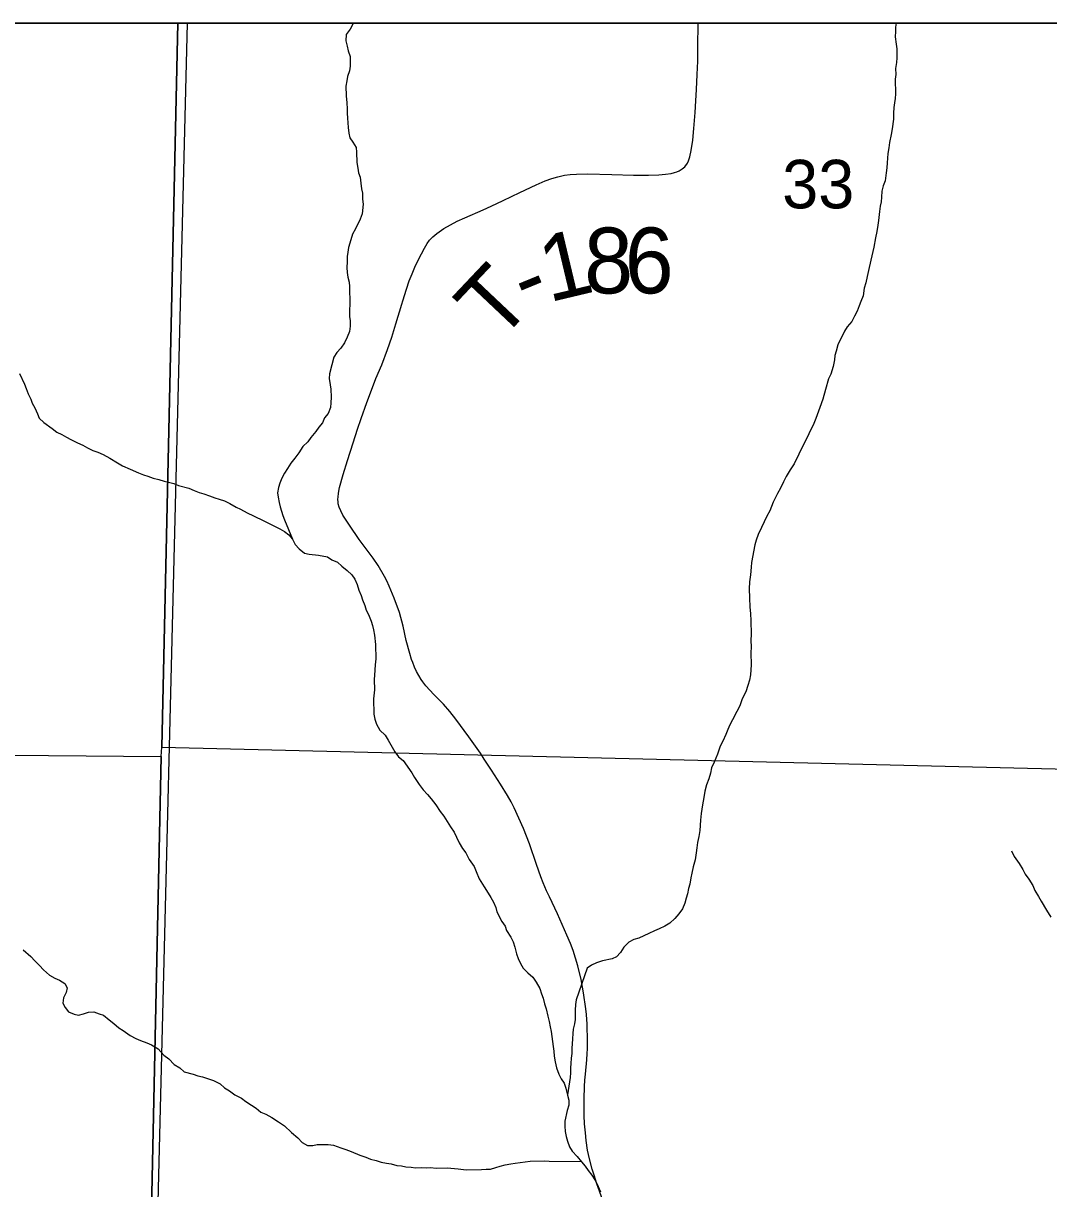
# Model space of a CAD drawing. Extents: x -7.9 to 76.1, y 0 to 22.
# Drawn here: x 5.35 to 6.235, y 19.894 to 20.9 of the extents above; entities that cross this region are included whole.
import ezdxf

# ---------------------------------------------------------------- set-up
doc = ezdxf.new("R2010")
doc.units = 0
for name, color, linetype in [('DV_X_Township_Line', 7, 'Continuous'), ('GM_X_Minor_River', 7, 'Continuous'), ('GM_X_Section', 7, 'Continuous'), ('GM_X_Section_Text', 7, 'Continuous'), ('GM_X_Township_Road', 7, 'Continuous'), ('GM_X_Township_Road_Text', 7, 'Continuous'), ('SC_Scratch1', 7, 'Continuous'), ('SH_Data', 7, 'Continuous')]:
    doc.layers.add(name, color=color, linetype=linetype)

msp = doc.modelspace()

# ---------------------------------------------------------------- linework, layer by layer
at = {"layer": 'DV_X_Township_Line'}
msp.add_lwpolyline([(5.4916, 20.9), (5.4589, 19.5934), (5.4537, 19.3537), (5.4527, 19.3121), (5.4518, 19.2705), (5.4514, 19.2515), (5.451, 19.2324), (5.4237, 18.2356), (6.0503, 18.2178), (7.6352, 18.1705), (8.1733, 18.1556), (8.2754, 18.1527), (8.3264, 18.1514), (8.3292, 18.1513), (8.3352, 18.1512), (8.3434, 18.151), (8.9, 18.1366), (8.9, 18.1366)], dxfattribs=at)
at = {"layer": 'GM_X_Minor_River'}
for points in [[(5.6347, 20.9), (5.6346, 20.8998), (5.632, 20.8948), (5.6287, 20.8902), (5.6284, 20.8849), (5.6296, 20.8804), (5.6304, 20.8762), (5.632, 20.8713), (5.6321, 20.8629), (5.6314, 20.8591), (5.6299, 20.8542), (5.6292, 20.8504), (5.6285, 20.8458), (5.6286, 20.8375), (5.6291, 20.8314), (5.6296, 20.8261), (5.6296, 20.8223), (5.6297, 20.8181), (5.6305, 20.8102), (5.631, 20.8053), (5.6318, 20.8011), (5.6345, 20.7973), (5.6372, 20.7928), (5.6376, 20.7887), (5.6378, 20.7799), (5.6386, 20.775), (5.6394, 20.7708), (5.6406, 20.7671), (5.6414, 20.7621), (5.6419, 20.7572), (5.6427, 20.7534), (5.6427, 20.7481), (5.6432, 20.744), (5.6425, 20.7356), (5.6407, 20.731), (5.6366, 20.7226), (5.634, 20.718), (5.6326, 20.7131), (5.6308, 20.7066), (5.6301, 20.7024), (5.6294, 20.6986), (5.6294, 20.6941), (5.6291, 20.6891), (5.6296, 20.685), (5.63, 20.6808), (5.6312, 20.6766), (5.6316, 20.6728), (5.6318, 20.6573), (5.6315, 20.6527), (5.6316, 20.647), (5.632, 20.6432), (5.6321, 20.6387), (5.6314, 20.6341), (5.6295, 20.6292), (5.6273, 20.6242), (5.624, 20.6196), (5.6206, 20.6158), (5.618, 20.6119), (5.6162, 20.6051), (5.6144, 20.5975), (5.6141, 20.5933), (5.6149, 20.588), (5.6154, 20.5842), (5.6158, 20.5774), (5.6155, 20.5725), (5.6152, 20.5683), (5.613, 20.5633), (5.61, 20.5595)], [(6.1032, 20.9), (6.1026, 20.8967), (6.1026, 20.8929), (6.1023, 20.8883), (6.1032, 20.8819), (6.1036, 20.8781), (6.1037, 20.8701), (6.1034, 20.8663), (6.1027, 20.861), (6.1028, 20.8557), (6.1024, 20.8519), (6.1026, 20.839), (6.1023, 20.8352), (6.1016, 20.8314), (6.1012, 20.8272), (6.1009, 20.8223), (6.101, 20.8173), (6.0996, 20.809), (6.0989, 20.804), (6.0975, 20.7972), (6.0968, 20.7926), (6.0961, 20.7877), (6.0954, 20.7797), (6.0951, 20.7752), (6.0944, 20.771), (6.0937, 20.7641), (6.0919, 20.7596), (6.0908, 20.755), (6.0905, 20.75), (6.0902, 20.7459), (6.0895, 20.7421), (6.0888, 20.7375), (6.0878, 20.7299), (6.0874, 20.7257), (6.0864, 20.7204), (6.0853, 20.7147), (6.0839, 20.7067)], [(6.0839, 20.7067), (6.0814, 20.6957), (6.0792, 20.6865), (6.0782, 20.6816), (6.0771, 20.6759), (6.0757, 20.6713), (6.0746, 20.6648), (6.0728, 20.6599), (6.0713, 20.6561), (6.0695, 20.6515), (6.0673, 20.6473), (6.065, 20.6427), (6.0609, 20.6381), (6.0587, 20.6343), (6.0569, 20.6304), (6.0546, 20.6262), (6.0528, 20.6224), (6.0514, 20.6171), (6.0503, 20.6133), (6.0499, 20.6095), (6.0489, 20.6038), (6.0467, 20.5973), (6.0449, 20.5931), (6.0423, 20.584), (6.0398, 20.5756), (6.0372, 20.5683), (6.0339, 20.5588), (6.0317, 20.5531), (6.0295, 20.5493), (6.0262, 20.542), (6.0232, 20.5366), (6.0151, 20.5198), (6.0118, 20.5145), (6.0084, 20.5087), (6.0059, 20.5042), (6.0033, 20.4988), (6.0007, 20.4942), (5.997, 20.4866), (5.9941, 20.4793), (5.9915, 20.4747), (5.987, 20.4648), (5.9841, 20.4587), (5.9823, 20.4538), (5.9812, 20.4499), (5.9783, 20.4347), (5.978, 20.4305), (5.9774, 20.4241), (5.9767, 20.418), (5.9764, 20.4119), (5.9765, 20.404), (5.977, 20.396), (5.9774, 20.3907), (5.9779, 20.3843), (5.978, 20.3729), (5.9777, 20.3672), (5.9782, 20.3619), (5.9779, 20.3566), (5.978, 20.3463), (5.9774, 20.3376), (5.9767, 20.333), (5.9752, 20.3284), (5.9734, 20.3231), (5.9704, 20.317), (5.9683, 20.3109), (5.9657, 20.3059), (5.962, 20.2987), (5.9597, 20.2945), (5.9579, 20.2906), (5.9561, 20.2861), (5.9535, 20.2803), (5.9513, 20.2761), (5.9491, 20.2693), (5.9462, 20.2624), (5.9439, 20.2574), (5.9429, 20.2529), (5.9414, 20.2479), (5.9396, 20.2426), (5.9381, 20.2372), (5.9371, 20.2319), (5.936, 20.2255), (5.935, 20.2179), (5.9343, 20.2122), (5.9337, 20.2034), (5.933, 20.1981), (5.9319, 20.1928), (5.9312, 20.1882), (5.9305, 20.184), (5.9298, 20.1779), (5.928, 20.1718), (5.927, 20.1665), (5.9259, 20.1623), (5.9252, 20.157), (5.9241, 20.1532), (5.923, 20.1486), (5.9219, 20.1448), (5.9209, 20.1406), (5.9187, 20.1357), (5.9157, 20.1315), (5.9123, 20.1272), (5.9078, 20.1234), (5.9037, 20.1207)], [(5.3467, 20.5976), (5.351, 20.5886), (5.3526, 20.5848), (5.3542, 20.5803), (5.3565, 20.5757), (5.3577, 20.572), (5.36, 20.5682), (5.3624, 20.5629), (5.3639, 20.5592), (5.3678, 20.5554), (5.375, 20.5502), (5.3789, 20.5472), (5.3834, 20.545), (5.3873, 20.5428), (5.3911, 20.5409), (5.3968, 20.538), (5.4014, 20.5358), (5.4056, 20.5335), (5.4102, 20.5313), (5.4144, 20.5299), (5.4189, 20.5277), (5.4247, 20.5247), (5.4315, 20.5206), (5.4358, 20.518), (5.4422, 20.5151), (5.4495, 20.5121), (5.4537, 20.5103), (5.4575, 20.5092), (5.4621, 20.5074), (5.467, 20.5063), (5.4716, 20.5048), (5.4799, 20.5027), (5.4841, 20.5012), (5.4929, 20.4987), (5.4975, 20.4969), (5.5017, 20.495), (5.5058, 20.4939), (5.5108, 20.4921), (5.5154, 20.4903), (5.5192, 20.4892), (5.5238, 20.4877), (5.5283, 20.4855), (5.5337, 20.4825), (5.5375, 20.4807), (5.5432, 20.4774), (5.5486, 20.4748), (5.5577, 20.4707), (5.5627, 20.4681), (5.5673, 20.4656), (5.5715, 20.4637), (5.5753, 20.4615), (5.5791, 20.4585), (5.5822, 20.4547), (5.5845, 20.4502), (5.588, 20.4465), (5.5926, 20.4427), (5.5968, 20.4417), (5.6048, 20.441), (5.6124, 20.4396), (5.6162, 20.437), (5.6212, 20.4348), (5.625, 20.4314), (5.6296, 20.4277), (5.6334, 20.424), (5.6361, 20.4202), (5.6381, 20.4157), (5.6397, 20.4108), (5.6416, 20.4062), (5.6428, 20.4025), (5.6448, 20.3975), (5.646, 20.3934), (5.6479, 20.3896), (5.6503, 20.384), (5.6515, 20.3802), (5.6523, 20.3764), (5.6531, 20.3719), (5.654, 20.3639), (5.654, 20.3594), (5.6541, 20.3556), (5.6541, 20.3514), (5.6538, 20.3464), (5.6532, 20.3373)], [(5.61, 20.5595), (5.6082, 20.5553), (5.6052, 20.5514), (5.6026, 20.5476), (5.5981, 20.5426), (5.5955, 20.5388), (5.5914, 20.5346), (5.5877, 20.5292), (5.5843, 20.5246), (5.581, 20.5204), (5.578, 20.5158), (5.5754, 20.5116), (5.5732, 20.5074), (5.5713, 20.5032), (5.5702, 20.4994), (5.5695, 20.4948), (5.57, 20.491), (5.5708, 20.4865), (5.5716, 20.4827), (5.5728, 20.4789), (5.574, 20.4751), (5.5755, 20.4714), (5.5822, 20.4547)], [(5.6532, 20.3373), (5.6528, 20.3335), (5.653, 20.3248), (5.6523, 20.3168), (5.6525, 20.3036), (5.6533, 20.2994), (5.6549, 20.2952), (5.6576, 20.29), (5.6622, 20.2855), (5.6649, 20.2813), (5.6684, 20.2753), (5.6707, 20.2712), (5.6738, 20.267), (5.6777, 20.2637), (5.6854, 20.2532), (5.6877, 20.249), (5.6916, 20.243), (5.6951, 20.2385), (5.6989, 20.2344), (5.702, 20.2306), (5.7059, 20.2254), (5.7097, 20.2197), (5.7128, 20.2156), (5.7159, 20.2111), (5.7186, 20.2066), (5.7217, 20.202), (5.7237, 20.1975), (5.726, 20.1926), (5.7291, 20.1877), (5.7318, 20.184), (5.7349, 20.1783), (5.7392, 20.1723), (5.7408, 20.1678), (5.7435, 20.1617), (5.7478, 20.1546), (5.7512, 20.1493), (5.7536, 20.1456), (5.7559, 20.1414), (5.7579, 20.1369), (5.7587, 20.1331), (5.763, 20.1248), (5.7657, 20.1207), (5.7669, 20.1169), (5.7707, 20.1113), (5.7727, 20.1071), (5.7742, 20.1026), (5.7755, 20.0969), (5.777, 20.0928), (5.779, 20.0886), (5.7813, 20.0845), (5.7855, 20.0804), (5.7898, 20.0766), (5.7925, 20.0725), (5.7956, 20.0668), (5.7972, 20.0623), (5.7987, 20.0585), (5.7999, 20.0536), (5.8011, 20.0495), (5.8027, 20.043), (5.8039, 20.0385), (5.8047, 20.0339), (5.8056, 20.0298), (5.806, 20.0256), (5.8068, 20.0211), (5.8072, 20.0169), (5.8077, 20.0127), (5.8081, 20.0086), (5.8089, 20.0037), (5.8102, 19.9984), (5.8121, 19.9931), (5.8141, 19.9889), (5.8168, 19.9852), (5.8183, 19.981), (5.8196, 19.975), (5.8208, 19.9704), (5.8208, 19.9662), (5.8194, 19.9617), (5.8172, 19.9525), (5.8173, 19.948), (5.8177, 19.9434), (5.8185, 19.9393), (5.8197, 19.9351), (5.8213, 19.9302), (5.8236, 19.9264), (5.8279, 19.922), (5.8317, 19.9174), (5.8348, 19.9137), (5.8375, 19.9099), (5.8406, 19.9058), (5.8437, 19.9009), (5.846, 19.896), (5.848, 19.8915)], [(6.2027, 20.1858), (6.2051, 20.1809), (6.2093, 20.1749), (6.2124, 20.1697), (6.2144, 20.1655), (6.2175, 20.1614), (6.221, 20.1557), (6.2229, 20.1516), (6.226, 20.1463), (6.2284, 20.1422), (6.233, 20.1346), (6.2365, 20.1286)], [(5.9037, 20.1207), (5.8988, 20.1183), (5.8946, 20.1168), (5.8897, 20.1144), (5.8856, 20.1125), (5.8811, 20.1105), (5.8769, 20.1093), (5.8724, 20.107), (5.8683, 20.1027), (5.8653, 20.0981), (5.862, 20.0943), (5.8582, 20.0924), (5.8499, 20.0907), (5.8446, 20.0891), (5.8404, 20.0872), (5.8367, 20.0845), (5.8272, 20.057), (5.8265, 20.0532), (5.8262, 20.0483), (5.8263, 20.0403), (5.8256, 20.0365), (5.8245, 20.0319), (5.8242, 20.0281), (5.8238, 20.0236), (5.8232, 20.0152), (5.8233, 20.0107), (5.8229, 20.0069), (5.8226, 20.0023), (5.8223, 19.9985), (5.8223, 19.994), (5.822, 19.9902), (5.8213, 19.9864), (5.8195, 19.9752)], [(5.35, 20.1002), (5.3565, 20.0946), (5.36, 20.0909), (5.3642, 20.0868), (5.3676, 20.083), (5.3726, 20.0785), (5.3772, 20.0759), (5.3814, 20.0741), (5.386, 20.0711), (5.388, 20.0674), (5.3872, 20.0635), (5.3847, 20.059), (5.3843, 20.0544), (5.3863, 20.0506), (5.389, 20.0469), (5.3939, 20.0447), (5.3977, 20.044), (5.4019, 20.0452), (5.4064, 20.0464), (5.411, 20.0468), (5.4156, 20.045), (5.4194, 20.0439), (5.4243, 20.0398), (5.4282, 20.0368), (5.4324, 20.033), (5.4362, 20.0308), (5.4423, 20.0264), (5.4473, 20.0238), (5.4511, 20.0219), (5.4568, 20.0201), (5.4607, 20.0183), (5.4664, 20.0149), (5.4714, 20.0093), (5.4756, 20.0063), (5.4802, 20.0014), (5.4852, 19.9985), (5.489, 19.9951), (5.4966, 19.9929), (5.5008, 19.9915), (5.5046, 19.9908), (5.5142, 19.9875), (5.5199, 19.9845), (5.5237, 19.9812), (5.5279, 19.9786), (5.5325, 19.9752), (5.5382, 19.9723), (5.5421, 19.9693), (5.5471, 19.9663), (5.5509, 19.9637), (5.5551, 19.9603), (5.5593, 19.9585), (5.5646, 19.9555), (5.5704, 19.9518), (5.5754, 19.9485), (5.5815, 19.9425), (5.5869, 19.938), (5.5907, 19.9339), (5.5953, 19.9313), (5.5998, 19.9314), (5.6036, 19.9322), (5.6131, 19.9323), (5.6177, 19.9316), (5.6241, 19.9294), (5.6283, 19.928), (5.6329, 19.9261), (5.6405, 19.9232), (5.6455, 19.9214), (5.6497, 19.9195), (5.6546, 19.9185), (5.6588, 19.917), (5.6634, 19.9163), (5.6676, 19.9156), (5.6725, 19.9141), (5.6763, 19.9138), (5.6801, 19.9131), (5.6847, 19.9128), (5.6885, 19.9121), (5.6938, 19.9125), (5.6976, 19.9122), (5.7013, 19.9123), (5.7063, 19.9119), (5.7158, 19.9121), (5.7252, 19.9114), (5.7321, 19.9104), (5.7454, 19.9106), (5.7495, 19.911), (5.7533, 19.9111), (5.7578, 19.9123), (5.7616, 19.9135), (5.7658, 19.9147), (5.7707, 19.9155), (5.7745, 19.9163), (5.7832, 19.9172)], [(5.7832, 19.9172), (5.7873, 19.918), (5.7999, 19.9182), (5.8037, 19.9178), (5.8317, 19.9175)]]:
    msp.add_lwpolyline(points, dxfattribs=at)
at = {"layer": 'GM_X_Section'}
for points in [[(4.4641, 20.2762), (5.4689, 20.2672), (5.4474, 19.2561), (5.4466, 19.2394), (4.4336, 19.2503)], [(5.4689, 20.2672), (5.4695, 20.2752), (6.3589, 20.2537), (6.3267, 19.2345), (5.4474, 19.2561)]]:
    msp.add_lwpolyline(points, close=True, dxfattribs=at)
at = {"layer": 'GM_X_Township_Road'}
for points in [[(5.6766, 20.6576), (5.6774, 20.6605), (5.6806, 20.6706), (5.683, 20.6777), (5.6856, 20.6839), (5.6879, 20.6894), (5.6911, 20.6962), (5.6961, 20.706), (5.6984, 20.71), (5.7004, 20.7129), (5.7033, 20.7157), (5.7069, 20.7186), (5.713, 20.723), (5.7187, 20.7262), (5.7245, 20.7292), (5.7309, 20.7321), (5.7467, 20.739), (5.7537, 20.7422), (5.764, 20.7471), (5.7786, 20.754), (5.7927, 20.7606), (5.8004, 20.764), (5.806, 20.766), (5.8112, 20.7676), (5.8171, 20.7689), (5.8218, 20.7696), (5.8273, 20.7699), (5.8369, 20.77), (5.8578, 20.7694), (5.8766, 20.7688), (5.8895, 20.7689), (5.8983, 20.7693), (5.9041, 20.7698), (5.9089, 20.7704), (5.9118, 20.7711), (5.9139, 20.7718), (5.9159, 20.7727), (5.9185, 20.7744), (5.9208, 20.7762), (5.9231, 20.7794), (5.9241, 20.7813), (5.9252, 20.7847), (5.9263, 20.7902), (5.9276, 20.799), (5.9286, 20.8091), (5.9298, 20.8231), (5.9304, 20.8331), (5.9309, 20.8428), (5.9315, 20.8559), (5.932, 20.8672), (5.9321, 20.8823), (5.9323, 20.8973), (5.9324, 20.9)], [(5.6218, 20.4852), (5.6216, 20.487), (5.6215, 20.4889), (5.6217, 20.4914), (5.6219, 20.4941), (5.6223, 20.4962), (5.6229, 20.4994), (5.6261, 20.5106), (5.6298, 20.5227), (5.6346, 20.5378), (5.6383, 20.5498), (5.6415, 20.5588), (5.6465, 20.5726), (5.6504, 20.5835), (5.6543, 20.5934), (5.6594, 20.6052), (5.6644, 20.6185), (5.668, 20.6292), (5.6716, 20.6406), (5.6766, 20.6576)], [(5.8499, 19.8848), (5.845, 19.8982), (5.8425, 19.9058), (5.841, 19.9109), (5.8387, 19.9199), (5.837, 19.9275), (5.8358, 19.9356), (5.8351, 19.9423), (5.8344, 19.9501), (5.834, 19.9573), (5.8339, 19.9717), (5.8342, 19.9824), (5.8346, 19.9878), (5.8351, 19.9929), (5.8364, 20.0053), (5.8367, 20.0107), (5.8369, 20.0149), (5.837, 20.0212), (5.8367, 20.0362), (5.836, 20.0445), (5.8355, 20.0495), (5.8335, 20.0633), (5.8314, 20.0747), (5.8286, 20.0866), (5.8245, 20.0997), (5.8222, 20.1058), (5.8191, 20.113), (5.8111, 20.1315), (5.804, 20.1459), (5.8015, 20.1512), (5.7986, 20.1581), (5.7967, 20.1632), (5.793, 20.1739), (5.7867, 20.1917), (5.7815, 20.2049), (5.7776, 20.2138), (5.7736, 20.2229), (5.7709, 20.228), (5.7679, 20.2336), (5.7619, 20.2434), (5.7539, 20.2555), (5.7477, 20.2649), (5.7444, 20.27), (5.7345, 20.284), (5.7232, 20.2994), (5.718, 20.3059), (5.7125, 20.3122), (5.7044, 20.3207), (5.6974, 20.3282), (5.6947, 20.3317), (5.6933, 20.3337), (5.6912, 20.3371), (5.6893, 20.3406), (5.6876, 20.3443), (5.6861, 20.3482), (5.6851, 20.351), (5.6835, 20.3561), (5.6805, 20.3674), (5.6777, 20.3796), (5.6747, 20.3915), (5.6702, 20.4039), (5.6658, 20.4142), (5.6636, 20.4187), (5.6616, 20.4226), (5.6563, 20.432), (5.6518, 20.4384), (5.6399, 20.4546), (5.6314, 20.4667), (5.6259, 20.4756), (5.6239, 20.4793), (5.6226, 20.4823), (5.6218, 20.4852)]]:
    msp.add_lwpolyline(points, dxfattribs=at)
at = {"layer": 'SC_Scratch1'}
for points in [[(5.4835, 20.9), (4.4809, 20.9), (4.4641, 20.2762), (5.4689, 20.2672), (5.4695, 20.2752)], [(6.3777, 20.9), (5.4835, 20.9), (5.4695, 20.2752), (6.3589, 20.2537)]]:
    msp.add_lwpolyline(points, close=True, dxfattribs=at)
at = {"layer": 'SH_Data'}
msp.add_line((2.1, 20.9), (8.9, 20.9), dxfattribs=at)

# ---------------------------------------------------------------- texts
at = {"layer": 'GM_X_Section_Text'}
msp.add_text('33', height=0.04186, rotation=0, dxfattribs=at).set_placement((6.0048, 20.7403))
at = {"layer": 'GM_X_Township_Road_Text'}
for s, rotation, p in [('8', 0.4475, (5.8341, 20.6667)), ('6', 0.0364, (5.869, 20.6669)), ('1', 13.3913, (5.8034, 20.659)), ('T', 46.6184, (5.76, 20.6235)), ('-', 22.3725, (5.784, 20.6508))]:
    msp.add_text(s, height=0.0568, rotation=rotation, dxfattribs=at).set_placement(p)

doc.saveas('drawing.dxf')
